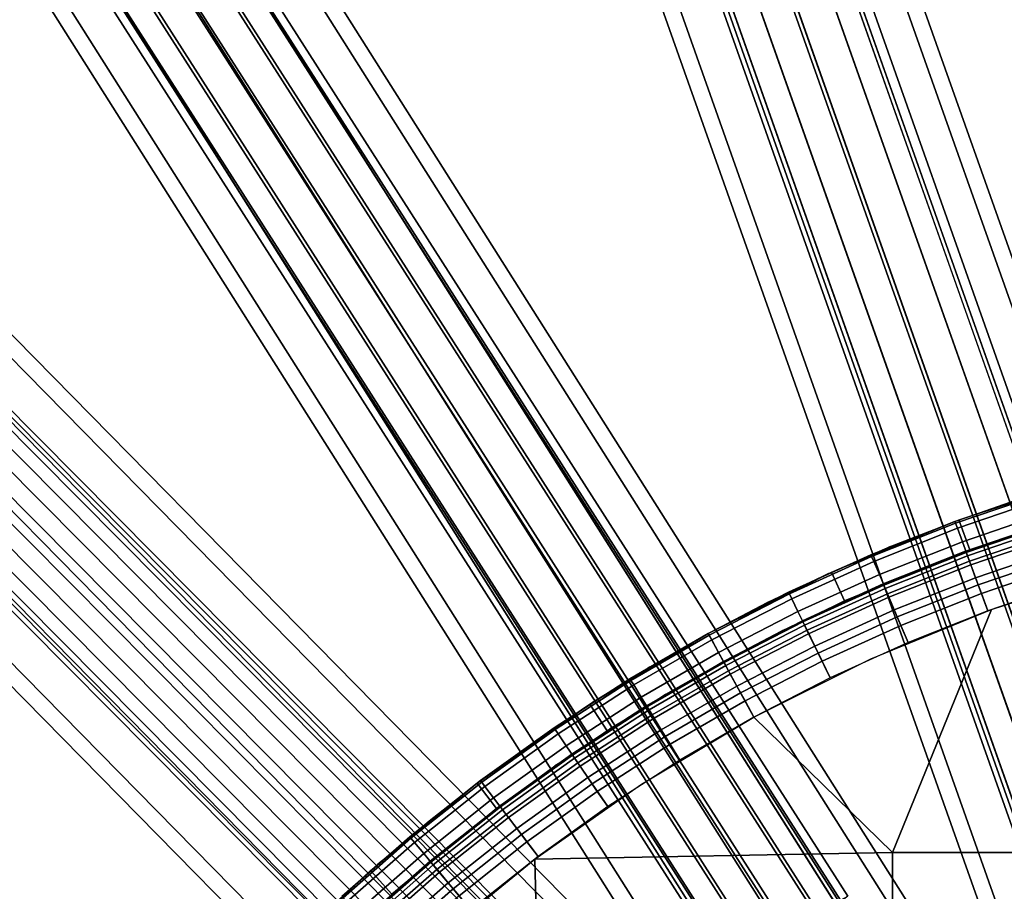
# Model space of a CAD drawing. Extents: x -43.1 to 43.1, y -41.3 to 41.3.
# Tile 488 of 744: x -3.4 to -1.3, y 3 to 4.9. Entities that reach past the tile are written whole.
import ezdxf

# ---------------------------------------------------------------- set-up
doc = ezdxf.new("R2010")
doc.units = 0
for name, color, linetype in [('CABLE.1', 18, 'CONTINUOUS'), ('CEILING_SUPPORT', 254, 'CONTINUOUS'), ('METAL_BASE', 254, 'CONTINUOUS')]:
    doc.layers.add(name, color=color, linetype=linetype)

msp = doc.modelspace()

# ---------------------------------------------------------------- linework, layer by layer
at = {"layer": 'CABLE.1'}
for points in [[(-0.982, 3.1759, 27.9291), (-1.0352, 3.1559, 27.986), (-1.9171, 5.6463, 27.9678), (-1.8631, 5.6642, 27.911)], [(-1.0369, 3.1608, 27.7169), (-0.983, 3.1788, 27.7738), (-1.8621, 5.6613, 27.7557), (-1.9153, 5.6413, 27.6989)], [(-0.9629, 3.1843, 27.8515), (-0.982, 3.1759, 27.9291), (-1.8631, 5.6642, 27.911), (-1.843, 5.6697, 27.8333)], [(-0.983, 3.1788, 27.7738), (-0.9629, 3.1843, 27.8515), (-1.843, 5.6697, 27.8333), (-1.8621, 5.6613, 27.7557)], [(-1.0352, 3.1559, 27.986), (-1.1082, 3.1296, 28.0068), (-1.9904, 5.6208, 27.9886), (-1.9171, 5.6463, 27.9678)], [(-1.1103, 3.1353, 27.6961), (-1.0369, 3.1608, 27.7169), (-1.9153, 5.6413, 27.6989), (-1.9884, 5.615, 27.6781)], [(-1.1082, 3.1296, 28.0068), (-1.1816, 3.104, 27.986), (-2.0635, 5.5945, 27.9678), (-1.9904, 5.6208, 27.9886)], [(-1.1833, 3.109, 27.7169), (-1.1103, 3.1353, 27.6961), (-1.9884, 5.615, 27.6781), (-2.0617, 5.5894, 27.6989)], [(-1.1816, 3.104, 27.986), (-1.2355, 3.0861, 27.9291), (-2.1167, 5.5744, 27.911), (-2.0635, 5.5945, 27.9678)], [(-1.2365, 3.089, 27.7738), (-1.1833, 3.109, 27.7169), (-2.0617, 5.5894, 27.6989), (-2.1157, 5.5715, 27.7557)], [(-1.2355, 3.0861, 27.9291), (-1.2557, 3.0806, 27.8515), (-2.1358, 5.566, 27.8333), (-2.1167, 5.5744, 27.911)], [(-1.2557, 3.0806, 27.8515), (-1.2365, 3.089, 27.7738), (-2.1157, 5.5715, 27.7557), (-2.1358, 5.566, 27.8333)], [(-1.6463, 2.951, 37.1074), (-1.6947, 2.9181, 37.1625), (-3.124, 5.1541, 37.1444), (-3.073, 5.183, 37.0892)], [(-1.6909, 2.9268, 36.8936), (-1.6441, 2.9561, 36.9521), (-3.067, 5.1819, 36.934), (-3.1135, 5.1522, 36.8755)], [(-1.6278, 2.965, 37.0303), (-1.6463, 2.951, 37.1074), (-3.073, 5.183, 37.0892), (-3.0522, 5.1931, 37.0122)], [(-1.6441, 2.9561, 36.9521), (-1.6278, 2.965, 37.0303), (-3.0522, 5.1931, 37.0122), (-3.067, 5.1819, 36.934)], [(-1.6947, 2.9181, 37.1625), (-1.7599, 2.875, 37.1811), (-3.1913, 5.1142, 37.1629), (-3.124, 5.1541, 37.1444)], [(-1.7556, 2.885, 36.8705), (-1.6909, 2.9268, 36.8936), (-3.1135, 5.1522, 36.8755), (-3.1793, 5.1121, 36.8525)], [(-1.7599, 2.875, 37.1811), (-1.8246, 2.8332, 37.158), (-3.2571, 5.074, 37.1399), (-3.1913, 5.1142, 37.1629)], [(-1.8209, 2.8419, 36.8891), (-1.7556, 2.885, 36.8705), (-3.1793, 5.1121, 36.8525), (-3.2466, 5.0722, 36.871)], [(-1.8246, 2.8332, 37.158), (-1.8714, 2.8039, 37.0995), (-3.3036, 5.0443, 37.0814), (-3.2571, 5.074, 37.1399)], [(-1.8692, 2.8089, 36.9443), (-1.8209, 2.8419, 36.8891), (-3.2466, 5.0722, 36.871), (-3.2976, 5.0433, 36.9262)], [(-1.8714, 2.8039, 37.0995), (-1.8877, 2.795, 37.0213), (-3.3184, 5.0331, 37.0032), (-3.3036, 5.0443, 37.0814)], [(-1.8877, 2.795, 37.0213), (-1.8692, 2.8089, 36.9443), (-3.2976, 5.0433, 36.9262), (-3.3184, 5.0331, 37.0032)], [(-2.1562, 2.6697, 45.3415), (-2.2004, 2.6236, 45.3904), (-4.0783, 4.5166, 45.3721), (-4.0231, 4.5516, 45.3233)], [(-2.1355, 2.6928, 45.2673), (-2.1562, 2.6697, 45.3415), (-4.0231, 4.5516, 45.3233), (-3.9914, 4.5634, 45.2492)], [(-2.1439, 2.6865, 45.1876), (-2.1355, 2.6928, 45.2673), (-3.9914, 4.5634, 45.2492), (-3.9916, 4.5489, 45.1695)], [(-2.1791, 2.6526, 45.1237), (-2.1439, 2.6865, 45.1876), (-3.9916, 4.5489, 45.1695), (-4.0237, 4.5118, 45.1057)], [(-2.2004, 2.6236, 45.3904), (-2.2562, 2.5667, 45.4008), (-4.1421, 4.4677, 45.3825), (-4.0783, 4.5166, 45.3721)], [(-2.2316, 2.6002, 45.0928), (-2.1791, 2.6526, 45.1237), (-4.0237, 4.5118, 45.1057), (-4.0791, 4.4622, 45.0749)], [(-2.2562, 2.5667, 45.4008), (-2.3088, 2.5143, 45.3699), (-4.1975, 4.4182, 45.3516), (-4.1421, 4.4677, 45.3825)], [(-2.2875, 2.5433, 45.1032), (-2.2316, 2.6002, 45.0928), (-4.0791, 4.4622, 45.0749), (-4.1429, 4.4134, 45.0852)], [(-2.3088, 2.5143, 45.3699), (-2.3439, 2.4804, 45.306), (-4.2296, 4.3811, 45.2878), (-4.1975, 4.4182, 45.3516)], [(-2.3316, 2.4971, 45.152), (-2.2875, 2.5433, 45.1032), (-4.1429, 4.4134, 45.0852), (-4.1981, 4.3784, 45.134)], [(-2.3439, 2.4804, 45.306), (-2.3523, 2.4741, 45.2263), (-4.2298, 4.3665, 45.2082), (-4.2296, 4.3811, 45.2878)], [(-2.3523, 2.4741, 45.2263), (-2.3316, 2.4971, 45.152), (-4.1981, 4.3784, 45.134), (-4.2298, 4.3665, 45.2082)], [(-2.6295, 2.213, 9.2673), (-2.6452, 2.1863, 9.3415), (-4.8498, 3.6582, 9.3233), (-4.8211, 3.6761, 9.2492)], [(-2.6364, 2.2051, 9.1876), (-2.6295, 2.213, 9.2673), (-4.8211, 3.6761, 9.2492), (-4.8184, 3.6617, 9.1695)], [(-2.6452, 2.1863, 9.3415), (-2.6793, 2.1323, 9.3904), (-4.8969, 3.6129, 9.3721), (-4.8498, 3.6582, 9.3233)], [(-2.6642, 2.1649, 9.1237), (-2.6364, 2.2051, 9.1876), (-4.8184, 3.6617, 9.1695), (-4.8424, 3.619, 9.1057)], [(-2.6793, 2.1323, 9.3904), (-2.7226, 2.0654, 9.4008), (-4.9497, 3.5523, 9.3825), (-4.8969, 3.6129, 9.3721)], [(-2.7052, 2.1031, 9.0928), (-2.6642, 2.1649, 9.1237), (-4.8424, 3.619, 9.1057), (-4.8868, 3.5594, 9.0749)], [(-2.7486, 2.0362, 9.1032), (-2.7052, 2.1031, 9.0928), (-4.8868, 3.5594, 9.0749), (-4.9396, 3.4988, 9.0852)], [(-2.7226, 2.0654, 9.4008), (-2.7637, 2.0035, 9.3699), (-4.9941, 3.4926, 9.3516), (-4.9497, 3.5523, 9.3825)], [(-2.7827, 1.9822, 9.152), (-2.7486, 2.0362, 9.1032), (-4.9396, 3.4988, 9.0852), (-4.9867, 3.4535, 9.134)], [(-2.7637, 2.0035, 9.3699), (-2.7914, 1.9633, 9.306), (-5.0181, 3.4499, 9.2878), (-4.9941, 3.4926, 9.3516)], [(-2.7983, 1.9555, 9.2263), (-2.7827, 1.9822, 9.152), (-4.9867, 3.4535, 9.134), (-5.0154, 3.4356, 9.2082)], [(-2.7914, 1.9633, 9.306), (-2.7983, 1.9555, 9.2263), (-5.0154, 3.4356, 9.2082), (-5.0181, 3.4499, 9.2878)]]:
    msp.add_3dface(points, dxfattribs=at)
at = {"layer": 'CEILING_SUPPORT'}
for points in [[(-1.3847, 3.7888, 103.7716), (-1.0977, 3.8817, 103.7716), (-1.0788, 3.8147, 103.7716), (-1.3609, 3.7235, 103.7716)], [(-1.2062, 3.8494, 103.7716), (-1.2062, 3.8494, 102.0676), (-1.3936, 3.7855, 102.0676), (-1.3936, 3.7855, 103.7716)], [(-1.3936, 3.7855, 102.0676), (-1.2588, 3.8325, 102.0676), (-1.205, 3.8455, 102.0269), (-1.3922, 3.7818, 102.0269)], [(-1.205, 3.8455, 102.0269), (-1.2014, 3.8342, 101.9878), (-1.3881, 3.7706, 101.9878), (-1.3922, 3.7818, 102.0269)], [(-1.2014, 3.8342, 101.9878), (-1.192, 3.8042, 101.9353), (-1.3772, 3.7411, 101.9353), (-1.3881, 3.7706, 101.9878)], [(-1.192, 3.8042, 101.9353), (-1.1784, 3.7609, 101.8941), (-1.3615, 3.6985, 101.8941), (-1.3772, 3.7411, 101.9353)], [(-1.3847, 3.7888, 103.7716), (-1.3609, 3.7235, 103.7716), (-1.6353, 3.6113, 103.7716), (-1.664, 3.6747, 103.7716)], [(-1.3936, 3.7855, 103.7716), (-1.3936, 3.7855, 102.0676), (-1.5777, 3.7126, 102.0676), (-1.5777, 3.7126, 103.7716)], [(-1.5352, 3.7304, 102.0676), (-1.3936, 3.7855, 102.0676), (-1.3922, 3.7818, 102.0269), (-1.5761, 3.7089, 102.0269)], [(-1.3922, 3.7818, 102.0269), (-1.3881, 3.7706, 101.9878), (-1.5714, 3.698, 101.9878), (-1.5761, 3.7089, 102.0269)], [(-1.1854, 3.783, 103.7716), (-1.1854, 3.783, 102.0676), (-1.3738, 3.7187, 102.0676), (-1.3696, 3.7203, 103.7716)], [(-1.3738, 3.7187, 102.0676), (-1.2371, 3.7664, 102.0676), (-1.1846, 3.7804, 102.0405), (-1.3686, 3.7178, 102.0405)], [(-1.1846, 3.7804, 102.0405), (-1.1822, 3.7729, 102.0144), (-1.3659, 3.7103, 102.0144), (-1.3686, 3.7178, 102.0405)], [(-1.3881, 3.7706, 101.9878), (-1.3772, 3.7411, 101.9353), (-1.5591, 3.669, 101.9353), (-1.5714, 3.698, 101.9878)], [(-1.1822, 3.7729, 102.0144), (-1.1759, 3.7529, 101.9794), (-1.3586, 3.6906, 101.9794), (-1.3659, 3.7103, 102.0144)], [(-1.1784, 3.7609, 101.8941), (-1.1619, 3.708, 101.868), (-1.3424, 3.6466, 101.868), (-1.3615, 3.6985, 101.8941)], [(-1.1759, 3.7529, 101.9794), (-1.1669, 3.724, 101.952), (-1.3482, 3.6623, 101.952), (-1.3586, 3.6906, 101.9794)], [(-1.3772, 3.7411, 101.9353), (-1.3615, 3.6985, 101.8941), (-1.5414, 3.6273, 101.8941), (-1.5591, 3.669, 101.9353)], [(-1.5777, 3.7126, 103.7716), (-1.5777, 3.7126, 102.0676), (-1.7579, 3.6307, 102.0676), (-1.7579, 3.6307, 103.7716)], [(-1.6704, 3.6718, 102.0676), (-1.5352, 3.7304, 102.0676), (-1.5761, 3.7089, 102.0269), (-1.7562, 3.6271, 102.0269)], [(-1.3696, 3.7203, 103.7716), (-1.3738, 3.7187, 102.0676), (-1.5505, 3.6486, 102.0676), (-1.5505, 3.6486, 103.7716)], [(-1.5087, 3.666, 102.0676), (-1.3738, 3.7187, 102.0676), (-1.3686, 3.7178, 102.0405), (-1.5494, 3.6461, 102.0405)], [(-1.3686, 3.7178, 102.0405), (-1.3659, 3.7103, 102.0144), (-1.5463, 3.6388, 102.0144), (-1.5494, 3.6461, 102.0405)], [(-1.3659, 3.7103, 102.0144), (-1.3586, 3.6906, 101.9794), (-1.5381, 3.6195, 101.9794), (-1.5463, 3.6388, 102.0144)], [(-1.1669, 3.724, 101.952), (-1.1558, 3.6888, 101.9345), (-1.3355, 3.6276, 101.9345), (-1.3482, 3.6623, 101.952)], [(-1.5761, 3.7089, 102.0269), (-1.5714, 3.698, 101.9878), (-1.751, 3.6164, 101.9878), (-1.7562, 3.6271, 102.0269)], [(-1.5714, 3.698, 101.9878), (-1.5591, 3.669, 101.9353), (-1.7373, 3.5881, 101.9353), (-1.751, 3.6164, 101.9878)], [(-1.3615, 3.6985, 101.8941), (-1.3424, 3.6466, 101.868), (-1.5197, 3.5763, 101.868), (-1.5414, 3.6273, 101.8941)], [(-1.3586, 3.6906, 101.9794), (-1.3482, 3.6623, 101.952), (-1.5263, 3.5917, 101.952), (-1.5381, 3.6195, 101.9794)], [(-1.1619, 3.708, 101.868), (-1.1438, 3.6503, 101.859), (-1.3215, 3.5897, 101.859), (-1.3424, 3.6466, 101.868)], [(-1.1558, 3.6888, 101.9345), (-1.1438, 3.6503, 101.9285), (-1.3215, 3.5897, 101.9285), (-1.3355, 3.6276, 101.9345)], [(-1.664, 3.6747, 103.7716), (-1.6353, 3.6113, 103.7716), (-1.9006, 3.479, 103.7716), (-1.934, 3.5401, 103.7716)], [(-1.8034, 3.6084, 102.0676), (-1.6704, 3.6718, 102.0676), (-1.7562, 3.6271, 102.0269)], [(-1.5591, 3.669, 101.9353), (-1.5414, 3.6273, 101.8941), (-1.7175, 3.5472, 101.8941), (-1.7373, 3.5881, 101.9353)], [(-1.0409, 3.6809, 101.9285), (-0.7651, 3.0602, 101.9285), (-1.5301, 3.0602, 101.9285), (-1.3131, 3.5928, 101.9285)], [(-1.0409, 3.6809, 101.859), (-0.7651, 3.0602, 101.859), (-1.5301, 3.0602, 101.859), (-1.3131, 3.5928, 101.859)], [(-1.5505, 3.6486, 103.7716), (-1.5505, 3.6486, 102.0676), (-1.7276, 3.5681, 102.0676), (-1.7276, 3.5681, 103.7716)], [(-1.6416, 3.6085, 102.0676), (-1.5087, 3.666, 102.0676), (-1.5494, 3.6461, 102.0405), (-1.7264, 3.5657, 102.0405)], [(-1.5494, 3.6461, 102.0405), (-1.5463, 3.6388, 102.0144), (-1.723, 3.5586, 102.0144), (-1.7264, 3.5657, 102.0405)], [(-1.3482, 3.6623, 101.952), (-1.3355, 3.6276, 101.9345), (-1.5118, 3.5577, 101.9345), (-1.5263, 3.5917, 101.952)], [(-1.3424, 3.6466, 101.868), (-1.3215, 3.5897, 101.859), (-1.4961, 3.5206, 101.859), (-1.5197, 3.5763, 101.868)], [(-1.7579, 3.6307, 103.7716), (-1.7579, 3.6307, 102.0676), (-1.934, 3.5401, 102.0676), (-1.934, 3.5401, 103.7716)], [(-1.934, 3.5401, 102.0676), (-1.8034, 3.6084, 102.0676), (-1.7562, 3.6271, 102.0269), (-1.932, 3.5366, 102.0269)], [(-1.7562, 3.6271, 102.0269), (-1.751, 3.6164, 101.9878), (-1.9263, 3.5261, 101.9878), (-1.932, 3.5366, 102.0269)], [(-1.5463, 3.6388, 102.0144), (-1.5381, 3.6195, 101.9794), (-1.7139, 3.5397, 101.9794), (-1.723, 3.5586, 102.0144)], [(-1.5414, 3.6273, 101.8941), (-1.5197, 3.5763, 101.868), (-1.6934, 3.4974, 101.868), (-1.7175, 3.5472, 101.8941)], [(-1.3355, 3.6276, 101.9345), (-1.3215, 3.5897, 101.9285), (-1.4961, 3.5206, 101.9285), (-1.5118, 3.5577, 101.9345)], [(-1.751, 3.6164, 101.9878), (-1.7373, 3.5881, 101.9353), (-1.9112, 3.4985, 101.9353), (-1.9263, 3.5261, 101.9878)], [(-1.7723, 3.5461, 102.0676), (-1.6416, 3.6085, 102.0676), (-1.7264, 3.5657, 102.0405)], [(-1.5381, 3.6195, 101.9794), (-1.5263, 3.5917, 101.952), (-1.7007, 3.5125, 101.952), (-1.7139, 3.5397, 101.9794)], [(-1.7373, 3.5881, 101.9353), (-1.7175, 3.5472, 101.8941), (-1.8895, 3.4587, 101.8941), (-1.9112, 3.4985, 101.9353)], [(-1.5779, 3.4846, 101.9285), (-1.3131, 3.5928, 101.9285), (-1.5301, 3.0602, 101.9285), (-1.8339, 3.357, 101.9285)], [(-1.5779, 3.4846, 101.859), (-1.3131, 3.5928, 101.859), (-1.5301, 3.0602, 101.859), (-1.8339, 3.357, 101.859)], [(-1.5263, 3.5917, 101.952), (-1.5118, 3.5577, 101.9345), (-1.6846, 3.4793, 101.9345), (-1.7007, 3.5125, 101.952)], [(-1.7276, 3.5681, 103.7716), (-1.7276, 3.5681, 102.0676), (-1.9006, 3.479, 102.0676), (-1.9006, 3.479, 103.7716)], [(-1.9006, 3.479, 102.0676), (-1.7723, 3.5461, 102.0676), (-1.7264, 3.5657, 102.0405), (-1.8993, 3.4767, 102.0405)], [(-1.7264, 3.5657, 102.0405), (-1.723, 3.5586, 102.0144), (-1.8955, 3.4698, 102.0144), (-1.8993, 3.4767, 102.0405)], [(-1.723, 3.5586, 102.0144), (-1.7139, 3.5397, 101.9794), (-1.8855, 3.4513, 101.9794), (-1.8955, 3.4698, 102.0144)], [(-1.5197, 3.5763, 101.868), (-1.4961, 3.5206, 101.859), (-1.667, 3.4429, 101.859), (-1.6934, 3.4974, 101.868)], [(-1.934, 3.5401, 103.7716), (-1.9006, 3.479, 103.7716), (-2.1553, 3.3273, 103.7716), (-2.1931, 3.3857, 103.7716)], [(-1.934, 3.5401, 103.7716), (-1.934, 3.5401, 102.0676), (-2.1053, 3.4409, 102.0676), (-2.1053, 3.4409, 103.7716)], [(-2.062, 3.4671, 102.0676), (-1.934, 3.5401, 102.0676), (-1.932, 3.5366, 102.0269), (-2.1032, 3.4375, 102.0269)], [(-1.7175, 3.5472, 101.8941), (-1.6934, 3.4974, 101.868), (-1.863, 3.4101, 101.868), (-1.8895, 3.4587, 101.8941)], [(-1.7139, 3.5397, 101.9794), (-1.7007, 3.5125, 101.952), (-1.871, 3.4248, 101.952), (-1.8855, 3.4513, 101.9794)], [(-1.5118, 3.5577, 101.9345), (-1.4961, 3.5206, 101.9285), (-1.667, 3.4429, 101.9285), (-1.6846, 3.4793, 101.9345)], [(-1.932, 3.5366, 102.0269), (-1.9263, 3.5261, 101.9878), (-2.097, 3.4274, 101.9878), (-2.1032, 3.4375, 102.0269)], [(-1.9263, 3.5261, 101.9878), (-1.9112, 3.4985, 101.9353), (-2.0806, 3.4005, 101.9353), (-2.097, 3.4274, 101.9878)], [(-1.9112, 3.4985, 101.9353), (-1.8895, 3.4587, 101.8941), (-2.0569, 3.3618, 101.8941), (-2.0806, 3.4005, 101.9353)], [(-1.7007, 3.5125, 101.952), (-1.6846, 3.4793, 101.9345), (-1.8533, 3.3924, 101.9345), (-1.871, 3.4248, 101.952)], [(-1.6934, 3.4974, 101.868), (-1.667, 3.4429, 101.859), (-1.8339, 3.357, 101.859), (-1.863, 3.4101, 101.868)], [(-1.9006, 3.479, 103.7716), (-1.9006, 3.479, 102.0676), (-2.069, 3.3816, 102.0676), (-2.069, 3.3816, 103.7716)], [(-2.0264, 3.4073, 102.0676), (-1.9006, 3.479, 102.0676), (-1.8993, 3.4767, 102.0405), (-2.0676, 3.3793, 102.0405)], [(-1.8993, 3.4767, 102.0405), (-1.8955, 3.4698, 102.0144), (-2.0635, 3.3726, 102.0144), (-2.0676, 3.3793, 102.0405)], [(-1.6846, 3.4793, 101.9345), (-1.667, 3.4429, 101.9285), (-1.8339, 3.357, 101.9285), (-1.8533, 3.3924, 101.9345)], [(-2.1872, 3.3895, 102.0676), (-2.062, 3.4671, 102.0676), (-2.1032, 3.4375, 102.0269)], [(-1.8955, 3.4698, 102.0144), (-1.8855, 3.4513, 101.9794), (-2.0526, 3.3547, 101.9794), (-2.0635, 3.3726, 102.0144)], [(-1.8895, 3.4587, 101.8941), (-1.863, 3.4101, 101.868), (-2.028, 3.3146, 101.868), (-2.0569, 3.3618, 101.8941)], [(-1.8855, 3.4513, 101.9794), (-1.871, 3.4248, 101.952), (-2.0368, 3.3289, 101.952), (-2.0526, 3.3547, 101.9794)], [(-2.3095, 3.3073, 102.0676), (-2.1872, 3.3895, 102.0676), (-2.1032, 3.4375, 102.0269), (-2.2694, 3.3302, 102.0269)], [(-2.1053, 3.4409, 103.7716), (-2.1053, 3.4409, 102.0676), (-2.2716, 3.3335, 102.0676), (-2.2716, 3.3335, 103.7716)], [(-2.1032, 3.4375, 102.0269), (-2.097, 3.4274, 101.9878), (-2.2627, 3.3203, 101.9878), (-2.2694, 3.3302, 102.0269)], [(-2.097, 3.4274, 101.9878), (-2.0806, 3.4005, 101.9353), (-2.245, 3.2943, 101.9353), (-2.2627, 3.3203, 101.9878)], [(-2.1495, 3.331, 102.0676), (-2.0264, 3.4073, 102.0676), (-2.0676, 3.3793, 102.0405)], [(-1.871, 3.4248, 101.952), (-1.8533, 3.3924, 101.9345), (-2.0175, 3.2974, 101.9345), (-2.0368, 3.3289, 101.952)], [(-1.863, 3.4101, 101.868), (-1.8339, 3.357, 101.859), (-1.9964, 3.2629, 101.859), (-2.028, 3.3146, 101.868)], [(-2.0806, 3.4005, 101.9353), (-2.0569, 3.3618, 101.8941), (-2.2194, 3.2568, 101.8941), (-2.245, 3.2943, 101.9353)], [(-1.8533, 3.3924, 101.9345), (-1.8339, 3.357, 101.9285), (-1.9964, 3.2629, 101.9285), (-2.0175, 3.2974, 101.9345)], [(-2.44, 3.2123, 103.7716), (-2.1931, 3.3857, 103.7716), (-2.1553, 3.3273, 103.7716), (-2.3979, 3.1569, 103.7716)], [(-2.2697, 3.2503, 102.0676), (-2.1495, 3.331, 102.0676), (-2.0676, 3.3793, 102.0405), (-2.231, 3.2738, 102.0405)], [(-2.069, 3.3816, 103.7716), (-2.069, 3.3816, 102.0676), (-2.2325, 3.276, 102.0676), (-2.2325, 3.276, 103.7716)], [(-2.0676, 3.3793, 102.0405), (-2.0635, 3.3726, 102.0144), (-2.2265, 3.2672, 102.0144), (-2.231, 3.2738, 102.0405)], [(-2.0635, 3.3726, 102.0144), (-2.0526, 3.3547, 101.9794), (-2.2147, 3.2499, 101.9794), (-2.2265, 3.2672, 102.0144)], [(-1.5301, 3.0602, 101.9285), (-2.3138, 3.0461, 101.9285), (-2.0797, 3.2105, 101.9285), (-1.8339, 3.357, 101.9285)], [(-1.5301, 3.0602, 101.859), (-2.3138, 3.0461, 101.859), (-2.0797, 3.2105, 101.859), (-1.8339, 3.357, 101.859)], [(-2.0569, 3.3618, 101.8941), (-2.028, 3.3146, 101.868), (-2.1882, 3.2111, 101.868), (-2.2194, 3.2568, 101.8941)], [(-2.0526, 3.3547, 101.9794), (-2.0368, 3.3289, 101.952), (-2.1977, 3.2249, 101.952), (-2.2147, 3.2499, 101.9794)], [(-2.2716, 3.3335, 103.7716), (-2.2716, 3.3335, 102.0676), (-2.4325, 3.218, 102.0676), (-2.4325, 3.218, 103.7716)], [(-2.4325, 3.218, 102.0676), (-2.3095, 3.3073, 102.0676), (-2.2694, 3.3302, 102.0269), (-2.43, 3.2148, 102.0269)], [(-2.2694, 3.3302, 102.0269), (-2.2627, 3.3203, 101.9878), (-2.4229, 3.2053, 101.9878), (-2.43, 3.2148, 102.0269)], [(-2.0368, 3.3289, 101.952), (-2.0175, 3.2974, 101.9345), (-2.1769, 3.1944, 101.9345), (-2.1977, 3.2249, 101.952)], [(-2.2627, 3.3203, 101.9878), (-2.245, 3.2943, 101.9353), (-2.4039, 3.1802, 101.9353), (-2.4229, 3.2053, 101.9878)], [(-2.028, 3.3146, 101.868), (-1.9964, 3.2629, 101.859), (-2.1541, 3.1611, 101.859), (-2.1882, 3.2111, 101.868)], [(-2.245, 3.2943, 101.9353), (-2.2194, 3.2568, 101.8941), (-2.3765, 3.144, 101.8941), (-2.4039, 3.1802, 101.9353)], [(-2.0175, 3.2974, 101.9345), (-1.9964, 3.2629, 101.9285), (-2.1541, 3.1611, 101.9285), (-2.1769, 3.1944, 101.9345)], [(-2.2325, 3.276, 103.7716), (-2.2325, 3.276, 102.0676), (-2.3869, 3.1652, 102.0676), (-2.3905, 3.1625, 103.7716)], [(-2.231, 3.2738, 102.0405), (-2.2265, 3.2672, 102.0144), (-2.3841, 3.1541, 102.0144), (-2.3889, 3.1604, 102.0405)], [(-2.3869, 3.1652, 102.0676), (-2.2697, 3.2503, 102.0676), (-2.231, 3.2738, 102.0405), (-2.3889, 3.1604, 102.0405)], [(-2.2265, 3.2672, 102.0144), (-2.2147, 3.2499, 101.9794), (-2.3715, 3.1373, 101.9794), (-2.3841, 3.1541, 102.0144)], [(-2.2194, 3.2568, 101.8941), (-2.1882, 3.2111, 101.868), (-2.3432, 3.0999, 101.868), (-2.3765, 3.144, 101.8941)], [(-2.2147, 3.2499, 101.9794), (-2.1977, 3.2249, 101.952), (-2.3532, 3.1132, 101.952), (-2.3715, 3.1373, 101.9794)], [(-2.4325, 3.218, 103.7716), (-2.4325, 3.218, 102.0676), (-2.5874, 3.0948, 102.0676), (-2.5874, 3.0948, 103.7716)], [(-2.5448, 3.1299, 102.0676), (-2.4325, 3.218, 102.0676), (-2.43, 3.2148, 102.0269), (-2.5849, 3.0917, 102.0269)], [(-2.43, 3.2148, 102.0269), (-2.4229, 3.2053, 101.9878), (-2.5772, 3.0826, 101.9878), (-2.5849, 3.0917, 102.0269)], [(-2.1977, 3.2249, 101.952), (-2.1769, 3.1944, 101.9345), (-2.331, 3.0838, 101.9345), (-2.3532, 3.1132, 101.952)], [(-2.44, 3.2123, 103.7716), (-2.3979, 3.1569, 103.7716), (-2.6271, 2.9689, 103.7716), (-2.6732, 3.021, 103.7716)], [(-2.4229, 3.2053, 101.9878), (-2.4039, 3.1802, 101.9353), (-2.5571, 3.0584, 101.9353), (-2.5772, 3.0826, 101.9878)], [(-2.1882, 3.2111, 101.868), (-2.1541, 3.1611, 101.859), (-2.3066, 3.0515, 101.859), (-2.3432, 3.0999, 101.868)], [(-2.1769, 3.1944, 101.9345), (-2.1541, 3.1611, 101.9285), (-2.3066, 3.0515, 101.9285), (-2.331, 3.0838, 101.9345)], [(-2.4039, 3.1802, 101.9353), (-2.3765, 3.144, 101.8941), (-2.528, 3.0236, 101.8941), (-2.5571, 3.0584, 101.9353)], [(-2.3905, 3.1625, 103.7716), (-2.3869, 3.1652, 102.0676), (-2.5428, 3.0414, 102.0676), (-2.5428, 3.0414, 103.7716)], [(-2.5009, 3.076, 102.0676), (-2.3869, 3.1652, 102.0676), (-2.3889, 3.1604, 102.0405), (-2.5411, 3.0394, 102.0405)], [(-2.3889, 3.1604, 102.0405), (-2.3841, 3.1541, 102.0144), (-2.536, 3.0333, 102.0144), (-2.5411, 3.0394, 102.0405)], [(-2.3841, 3.1541, 102.0144), (-2.3715, 3.1373, 101.9794), (-2.5226, 3.0172, 101.9794), (-2.536, 3.0333, 102.0144)], [(-2.6574, 3.0349, 102.0676), (-2.5448, 3.1299, 102.0676), (-2.5849, 3.0917, 102.0269)], [(-2.3765, 3.144, 101.8941), (-2.3432, 3.0999, 101.868), (-2.4924, 2.9812, 101.868), (-2.528, 3.0236, 101.8941)], [(-2.3715, 3.1373, 101.9794), (-2.3532, 3.1132, 101.952), (-2.5032, 2.994, 101.952), (-2.5226, 3.0172, 101.9794)], [(-2.3532, 3.1132, 101.952), (-2.331, 3.0838, 101.9345), (-2.4795, 2.9657, 101.9345), (-2.5032, 2.994, 101.952)], [(-2.7665, 2.9358, 102.0676), (-2.6574, 3.0349, 102.0676), (-2.5849, 3.0917, 102.0269), (-2.7334, 2.9611, 102.0269)], [(-2.5874, 3.0948, 103.7716), (-2.5874, 3.0948, 102.0676), (-2.7362, 2.9641, 102.0676), (-2.7362, 2.9641, 103.7716)], [(-2.5849, 3.0917, 102.0269), (-2.5772, 3.0826, 101.9878), (-2.7254, 2.9524, 101.9878), (-2.7334, 2.9611, 102.0269)], [(-2.3432, 3.0999, 101.868), (-2.3066, 3.0515, 101.859), (-2.4536, 2.9347, 101.859), (-2.4924, 2.9812, 101.868)], [(-2.331, 3.0838, 101.9345), (-2.3066, 3.0515, 101.9285), (-2.4536, 2.9347, 101.9285), (-2.4795, 2.9657, 101.9345)], [(-2.5772, 3.0826, 101.9878), (-2.5571, 3.0584, 101.9353), (-2.704, 2.9293, 101.9353), (-2.7254, 2.9524, 101.9878)], [(-2.6116, 2.9826, 102.0676), (-2.5009, 3.076, 102.0676), (-2.5411, 3.0394, 102.0405)], [(-2.5349, 2.8647, 101.9285), (-2.3138, 3.0461, 101.9285), (-2.2951, 2.2952, 101.9285), (-2.7419, 2.6673, 101.9285)], [(-2.7419, 2.6673, 101.859), (-2.5349, 2.8647, 101.859), (-2.3138, 3.0461, 101.859), (-2.2951, 2.2952, 101.859)], [(-2.5571, 3.0584, 101.9353), (-2.528, 3.0236, 101.8941), (-2.6733, 2.8959, 101.8941), (-2.704, 2.9293, 101.9353)], [(-2.5428, 3.0414, 103.7716), (-2.5428, 3.0414, 102.0676), (-2.689, 2.913, 102.0676), (-2.689, 2.913, 103.7716)], [(-1.5301, 3.0602, 101.9285), (-1.5301, 2.2952, 101.9285), (-2.2951, 2.2952, 101.9285), (-2.3138, 3.0461, 101.9285)], [(-1.5301, 3.0602, 101.859), (-1.5301, 2.2952, 101.859), (-2.2951, 2.2952, 101.859), (-2.3138, 3.0461, 101.859)], [(-1.5301, 3.0602, 101.9285), (-0.7651, 3.0602, 101.9285), (-0.7651, 2.2952, 101.9285), (-1.5301, 2.2952, 101.9285)], [(-1.5301, 3.0602, 101.859), (-0.7651, 3.0602, 101.859), (-0.7651, 2.2952, 101.859), (-1.5301, 2.2952, 101.859)], [(-2.6732, 3.021, 103.7716), (-2.6271, 2.9689, 103.7716), (-2.8416, 2.7643, 103.7716), (-2.8915, 2.8128, 103.7716)], [(-2.7188, 2.8852, 102.0676), (-2.6116, 2.9826, 102.0676), (-2.5411, 3.0394, 102.0405), (-2.6872, 2.911, 102.0405)], [(-2.5411, 3.0394, 102.0405), (-2.536, 3.0333, 102.0144), (-2.6818, 2.9052, 102.0144), (-2.6872, 2.911, 102.0405)], [(-2.536, 3.0333, 102.0144), (-2.5226, 3.0172, 101.9794), (-2.6676, 2.8898, 101.9794), (-2.6818, 2.9052, 102.0144)], [(-2.528, 3.0236, 101.8941), (-2.4924, 2.9812, 101.868), (-2.6357, 2.8553, 101.868), (-2.6733, 2.8959, 101.8941)], [(-2.5226, 3.0172, 101.9794), (-2.5032, 2.994, 101.952), (-2.6471, 2.8675, 101.952), (-2.6676, 2.8898, 101.9794)], [(-2.5032, 2.994, 101.952), (-2.4795, 2.9657, 101.9345), (-2.622, 2.8404, 101.9345), (-2.6471, 2.8675, 101.952)], [(-2.4924, 2.9812, 101.868), (-2.4536, 2.9347, 101.859), (-2.5946, 2.8108, 101.859), (-2.6357, 2.8553, 101.868)]]:
    msp.add_3dface(points, dxfattribs=at)
at = {"layer": 'METAL_BASE'}
for points in [[(-13.8701, 39.5447, 30.3399), (-13.7769, 39.5777, 30.241), (-0.3289, 1.6019, 30.241), (-0.4221, 1.5689, 30.3399)], [(-13.7769, 39.5777, 29.9709), (-13.8701, 39.5447, 29.872), (-0.4221, 1.5689, 29.872), (-0.3289, 1.6019, 29.9709)], [(-13.7769, 39.5777, 30.241), (-13.7428, 39.5898, 30.106), (-0.2948, 1.6139, 30.106), (-0.3289, 1.6019, 30.241)], [(-13.7428, 39.5898, 30.106), (-13.7769, 39.5777, 29.9709), (-0.3289, 1.6019, 29.9709), (-0.2948, 1.6139, 30.106)], [(-13.9974, 39.4997, 30.3761), (-13.8701, 39.5447, 30.3399), (-0.4221, 1.5689, 30.3399), (-0.5494, 1.5238, 30.3761)], [(-13.8701, 39.5447, 29.872), (-13.9974, 39.4997, 29.8358), (-0.5494, 1.5238, 29.8358), (-0.4221, 1.5689, 29.872)], [(-14.1247, 39.4546, 30.3399), (-13.9974, 39.4997, 30.3761), (-0.5494, 1.5238, 30.3761), (-0.6767, 1.4787, 30.3399)], [(-13.9974, 39.4997, 29.8358), (-14.1247, 39.4546, 29.872), (-0.6767, 1.4787, 29.872), (-0.5494, 1.5238, 29.8358)], [(-14.2179, 39.4216, 30.241), (-14.1247, 39.4546, 30.3399), (-0.6767, 1.4787, 30.3399), (-0.7699, 1.4457, 30.241)], [(-14.1247, 39.4546, 29.872), (-14.2179, 39.4216, 29.9709), (-0.7699, 1.4457, 29.9709), (-0.6767, 1.4787, 29.872)], [(-14.252, 39.4095, 30.106), (-14.2179, 39.4216, 30.241), (-0.7699, 1.4457, 30.241), (-0.8041, 1.4336, 30.106)], [(-14.2179, 39.4216, 29.9709), (-14.252, 39.4095, 30.106), (-0.8041, 1.4336, 30.106), (-0.7699, 1.4457, 29.9709)], [(-4.1935, 32.5816, 20.447), (-4.1577, 32.5865, 20.312), (0.09, 1.6432, 20.312), (0.0541, 1.6383, 20.447)], [(-4.1577, 32.5865, 20.312), (-4.1935, 32.5816, 20.1769), (0.0541, 1.6383, 20.1769), (0.09, 1.6432, 20.312)], [(-4.4253, 32.5498, 20.5821), (-4.2915, 32.5681, 20.5459), (-0.0438, 1.6248, 20.5459), (-0.1776, 1.6065, 20.5821)], [(-4.2915, 32.5681, 20.0781), (-4.4253, 32.5498, 20.0419), (-0.1776, 1.6065, 20.0419), (-0.0438, 1.6248, 20.0781)], [(-4.2915, 32.5681, 20.5459), (-4.1935, 32.5816, 20.447), (0.0541, 1.6383, 20.447), (-0.0438, 1.6248, 20.5459)], [(-4.1935, 32.5816, 20.1769), (-4.2915, 32.5681, 20.0781), (-0.0438, 1.6248, 20.0781), (0.0541, 1.6383, 20.1769)], [(-4.5591, 32.5314, 20.5459), (-4.4253, 32.5498, 20.5821), (-0.1776, 1.6065, 20.5821), (-0.3114, 1.5881, 20.5459)], [(-4.4253, 32.5498, 20.0419), (-4.5591, 32.5314, 20.0781), (-0.3114, 1.5881, 20.0781), (-0.1776, 1.6065, 20.0419)], [(-4.657, 32.518, 20.447), (-4.5591, 32.5314, 20.5459), (-0.3114, 1.5881, 20.5459), (-0.4094, 1.5747, 20.447)], [(-4.5591, 32.5314, 20.0781), (-4.657, 32.518, 20.1769), (-0.4094, 1.5747, 20.1769), (-0.3114, 1.5881, 20.0781)], [(-4.6929, 32.513, 20.312), (-4.657, 32.518, 20.447), (-0.4094, 1.5747, 20.447), (-0.4452, 1.5697, 20.312)], [(-4.657, 32.518, 20.1769), (-4.6929, 32.513, 20.312), (-0.4452, 1.5697, 20.312), (-0.4094, 1.5747, 20.1769)], [(-17.3273, 27.909, 39.447), (-17.2967, 27.9283, 39.312), (-0.5995, 1.5326, 39.312), (-0.6301, 1.5132, 39.447)], [(-17.2967, 27.9283, 39.312), (-17.3273, 27.909, 39.1769), (-0.6301, 1.5132, 39.1769), (-0.5995, 1.5326, 39.312)], [(-17.4109, 27.8561, 39.5459), (-17.3273, 27.909, 39.447), (-0.6301, 1.5132, 39.447), (-0.7137, 1.4604, 39.5459)], [(-17.3273, 27.909, 39.1769), (-17.4109, 27.8561, 39.0781), (-0.7137, 1.4604, 39.0781), (-0.6301, 1.5132, 39.1769)], [(-17.525, 27.7839, 39.5821), (-17.4109, 27.8561, 39.5459), (-0.7137, 1.4604, 39.5459), (-0.8278, 1.3882, 39.5821)], [(-17.4109, 27.8561, 39.0781), (-17.525, 27.7839, 39.0419), (-0.8278, 1.3882, 39.0419), (-0.7137, 1.4604, 39.0781)], [(-17.6391, 27.7117, 39.5459), (-17.525, 27.7839, 39.5821), (-0.8278, 1.3882, 39.5821), (-0.9419, 1.316, 39.5459)], [(-17.525, 27.7839, 39.0419), (-17.6391, 27.7117, 39.0781), (-0.9419, 1.316, 39.0781), (-0.8278, 1.3882, 39.0419)], [(-17.7227, 27.6588, 39.447), (-17.6391, 27.7117, 39.5459), (-0.9419, 1.316, 39.5459), (-1.0255, 1.2631, 39.447)], [(-17.6391, 27.7117, 39.0781), (-17.7227, 27.6588, 39.1769), (-1.0255, 1.2631, 39.1769), (-0.9419, 1.316, 39.0781)], [(-17.7533, 27.6395, 39.312), (-17.7227, 27.6588, 39.447), (-1.0255, 1.2631, 39.447), (-1.0561, 1.2438, 39.312)], [(-17.7227, 27.6588, 39.1769), (-17.7533, 27.6395, 39.312), (-1.0561, 1.2438, 39.312), (-1.0255, 1.2631, 39.1769)], [(-12.2055, 13.0431, 47.6531), (-12.1796, 13.0685, 47.518), (-0.804, 1.4925, 47.518), (-0.8298, 1.4672, 47.6531)], [(-12.1796, 13.0685, 47.518), (-12.2055, 13.0431, 47.3829), (-0.8298, 1.4672, 47.3829), (-0.804, 1.4925, 47.518)], [(-12.276, 12.9738, 47.7519), (-12.2055, 13.0431, 47.6531), (-0.8298, 1.4672, 47.6531), (-0.9003, 1.3979, 47.7519)], [(-12.2055, 13.0431, 47.3829), (-12.276, 12.9738, 47.2841), (-0.9003, 1.3979, 47.2841), (-0.8298, 1.4672, 47.3829)], [(-12.3723, 12.8792, 47.7881), (-12.276, 12.9738, 47.7519), (-0.9003, 1.3979, 47.7519), (-0.9966, 1.3032, 47.7881)], [(-12.276, 12.9738, 47.2841), (-12.3723, 12.8792, 47.2479), (-0.9966, 1.3032, 47.2479), (-0.9003, 1.3979, 47.2841)], [(-12.4686, 12.7845, 47.7519), (-12.3723, 12.8792, 47.7881), (-0.9966, 1.3032, 47.7881), (-1.093, 1.2085, 47.7519)], [(-12.3723, 12.8792, 47.2479), (-12.4686, 12.7845, 47.2841), (-1.093, 1.2085, 47.2841), (-0.9966, 1.3032, 47.2479)], [(-12.5391, 12.7152, 47.6531), (-12.4686, 12.7845, 47.7519), (-1.093, 1.2085, 47.7519), (-1.1635, 1.1392, 47.6531)], [(-12.4686, 12.7845, 47.2841), (-12.5391, 12.7152, 47.3829), (-1.1635, 1.1392, 47.3829), (-1.093, 1.2085, 47.2841)], [(-12.565, 12.6898, 47.518), (-12.5391, 12.7152, 47.6531), (-1.1635, 1.1392, 47.6531), (-1.1893, 1.1139, 47.518)], [(-12.5391, 12.7152, 47.3829), (-12.565, 12.6898, 47.518), (-1.1893, 1.1139, 47.518), (-1.1635, 1.1392, 47.3829)], [(-30.3133, 12.6591, 20.447), (-30.2996, 12.6926, 20.312), (-1.3781, 0.8995, 20.312), (-1.3917, 0.866, 20.447)], [(-30.2996, 12.6926, 20.312), (-30.3133, 12.6591, 20.1769), (-1.3917, 0.866, 20.1769), (-1.3781, 0.8995, 20.312)], [(-30.3506, 12.5675, 20.5459), (-30.3133, 12.6591, 20.447), (-1.3917, 0.866, 20.447), (-1.4291, 0.7745, 20.5459)], [(-30.3133, 12.6591, 20.1769), (-30.3506, 12.5675, 20.0781), (-1.4291, 0.7745, 20.0781), (-1.3917, 0.866, 20.1769)], [(-30.4016, 12.4425, 20.5821), (-30.3506, 12.5675, 20.5459), (-1.4291, 0.7745, 20.5459), (-1.48, 0.6494, 20.5821)], [(-30.3506, 12.5675, 20.0781), (-30.4016, 12.4425, 20.0419), (-1.48, 0.6494, 20.0419), (-1.4291, 0.7745, 20.0781)], [(-30.4526, 12.3174, 20.5459), (-30.4016, 12.4425, 20.5821), (-1.48, 0.6494, 20.5821), (-1.531, 0.5244, 20.5459)], [(-30.4016, 12.4425, 20.0419), (-30.4526, 12.3174, 20.0781), (-1.531, 0.5244, 20.0781), (-1.48, 0.6494, 20.0419)], [(-30.4899, 12.2259, 20.447), (-30.4526, 12.3174, 20.5459), (-1.531, 0.5244, 20.5459), (-1.5684, 0.4328, 20.447)], [(-30.4526, 12.3174, 20.0781), (-30.4899, 12.2259, 20.1769), (-1.5684, 0.4328, 20.1769), (-1.531, 0.5244, 20.0781)], [(-30.5036, 12.1924, 20.312), (-30.4899, 12.2259, 20.447), (-1.5684, 0.4328, 20.447), (-1.582, 0.3993, 20.312)], [(-30.4899, 12.2259, 20.1769), (-30.5036, 12.1924, 20.312), (-1.582, 0.3993, 20.312), (-1.5684, 0.4328, 20.1769)], [(-14.5608, 10.3479, 11.6531), (-14.5406, 10.3779, 11.518), (-1.0854, 1.3023, 11.518), (-1.1056, 1.2723, 11.6531)], [(-14.5406, 10.3779, 11.518), (-14.5608, 10.3479, 11.3829), (-1.1056, 1.2723, 11.3829), (-1.0854, 1.3023, 11.518)], [(-14.6161, 10.2659, 11.7519), (-14.5608, 10.3479, 11.6531), (-1.1056, 1.2723, 11.6531), (-1.1609, 1.1903, 11.7519)], [(-14.5608, 10.3479, 11.3829), (-14.6161, 10.2659, 11.2841), (-1.1609, 1.1903, 11.2841), (-1.1056, 1.2723, 11.3829)], [(-14.6916, 10.154, 11.7881), (-14.6161, 10.2659, 11.7519), (-1.1609, 1.1903, 11.7519), (-1.2364, 1.0783, 11.7881)], [(-14.6161, 10.2659, 11.2841), (-14.6916, 10.154, 11.2479), (-1.2364, 1.0783, 11.2479), (-1.1609, 1.1903, 11.2841)], [(-14.7671, 10.042, 11.7519), (-14.6916, 10.154, 11.7881), (-1.2364, 1.0783, 11.7881), (-1.312, 0.9664, 11.7519)], [(-14.6916, 10.154, 11.2479), (-14.7671, 10.042, 11.2841), (-1.312, 0.9664, 11.2841), (-1.2364, 1.0783, 11.2479)], [(-14.8224, 9.96, 11.6531), (-14.7671, 10.042, 11.7519), (-1.312, 0.9664, 11.7519), (-1.3672, 0.8844, 11.6531)], [(-14.7671, 10.042, 11.2841), (-14.8224, 9.96, 11.3829), (-1.3672, 0.8844, 11.3829), (-1.312, 0.9664, 11.2841)], [(-14.8427, 9.93, 11.518), (-14.8224, 9.96, 11.6531), (-1.3672, 0.8844, 11.6531), (-1.3875, 0.8544, 11.518)], [(-14.8224, 9.96, 11.3829), (-14.8427, 9.93, 11.518), (-1.3875, 0.8544, 11.518), (-1.3672, 0.8844, 11.3829)], [(-41.1638, 7.8577, 30.241), (-41.1572, 7.8933, 30.106), (-1.5451, 0.5516, 30.106), (-1.5517, 0.5161, 30.241)], [(-41.1572, 7.8933, 30.106), (-41.1638, 7.8577, 29.9709), (-1.5517, 0.5161, 29.9709), (-1.5451, 0.5516, 30.106)], [(-41.1818, 7.7605, 30.3399), (-41.1638, 7.8577, 30.241), (-1.5517, 0.5161, 30.241), (-1.5697, 0.4189, 30.3399)], [(-41.1638, 7.8577, 29.9709), (-41.1818, 7.7605, 29.872), (-1.5697, 0.4189, 29.872), (-1.5517, 0.5161, 29.9709)], [(-41.2064, 7.6277, 30.3761), (-41.1818, 7.7605, 30.3399), (-1.5697, 0.4189, 30.3399), (-1.5943, 0.2861, 30.3761)], [(-41.1818, 7.7605, 29.872), (-41.2064, 7.6277, 29.8358), (-1.5943, 0.2861, 29.8358), (-1.5697, 0.4189, 29.872)], [(-41.231, 7.4949, 30.3399), (-41.2064, 7.6277, 30.3761), (-1.5943, 0.2861, 30.3761), (-1.619, 0.1533, 30.3399)], [(-41.2064, 7.6277, 29.8358), (-41.231, 7.4949, 29.872), (-1.619, 0.1533, 29.872), (-1.5943, 0.2861, 29.8358)], [(-41.249, 7.3977, 30.241), (-41.231, 7.4949, 30.3399), (-1.619, 0.1533, 30.3399), (-1.637, 0.0561, 30.241)], [(-41.231, 7.4949, 29.872), (-41.249, 7.3977, 29.9709), (-1.637, 0.0561, 29.9709), (-1.619, 0.1533, 29.872)], [(-41.2556, 7.3621, 30.106), (-41.249, 7.3977, 30.241), (-1.637, 0.0561, 30.241), (-1.6436, 0.0205, 30.106)], [(-41.249, 7.3977, 29.9709), (-41.2556, 7.3621, 30.106), (-1.6436, 0.0205, 30.106), (-1.637, 0.0561, 29.9709)]]:
    msp.add_3dface(points, dxfattribs=at)

doc.saveas('drawing.dxf')
